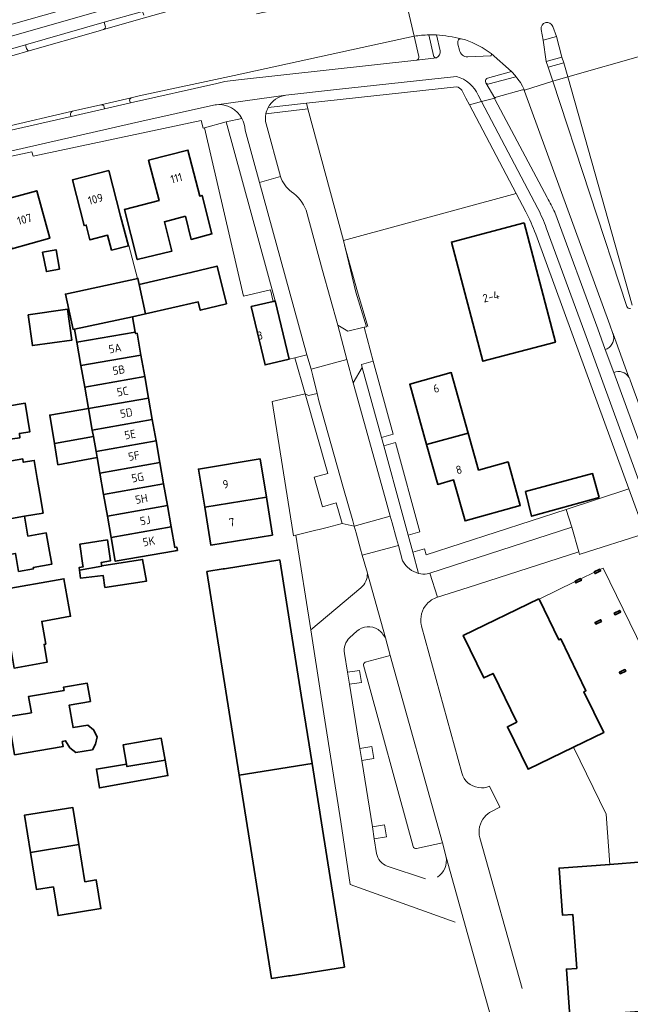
# Model space of a CAD drawing. Extents: x 150256 to 156914, y 461459 to 469481.
# Tile 377 of 656: x 156180 to 156280, y 463137 to 463298. Entities that reach past the tile are written whole.
import ezdxf
from ezdxf.enums import TextEntityAlignment as Align

# ---------------------------------------------------------------- set-up
doc = ezdxf.new("R2010")
doc.units = 0
doc.header["$LTSCALE"] = 0.75
for name, color, linetype, lineweight in [('B-RO-GR-BEPLANTING_CULTUUR_BODEMBEDEKKER-GV', 251, 'CONTINUOUS', 18), ('B-RO-GR-BEPLANTING_CULTUUR_HEESTERS-GV', 251, 'CONTINUOUS', 18), ('B-RO-GR-GROENVOORZIENING-GV', 251, 'CONTINUOUS', 18), ('B-RO-IE-TERREINAFSCHEIDING_KUNSTMATIG_HEKWERK-G', 251, 'IE-TERREINAFSCHEIDING-KUNSTMATIG', 18), ('B-RO-IE-TERREINAFSCHEIDING_KUNSTMATIG_MUUR-G', 251, 'IE-TERREINAFSCHEIDING-KUNSTMATIG-DICHT', 18), ('B-RO-OG-BEBOUWING-GV', 6, 'CONTINUOUS', 35), ('B-RO-OG-BEBOUWING-T18', 1, 'CONTINUOUS', 18), ('B-RO-OG-TERREIN_CULTUURSCHEIDING-GV', 251, 'CONTINUOUS', 18), ('B-RO-VH-VERHARDING_ASFALT-GV', 251, 'CONTINUOUS', 18), ('B-RO-VH-VERHARDING_BETONSTRAATSTEEN-GV', 251, 'CONTINUOUS', 18), ('B-RO-VH-VERHARDING_TEGEL-GV', 251, 'CONTINUOUS', 18)]:
    doc.layers.add(name, color=color, linetype=linetype, lineweight=lineweight)
doc.styles.add('NLCS-ISO-M200-T18', font='NLCS-ISO.ttf', dxfattribs={"height": 360})
doc.linetypes.add('IE-TERREINAFSCHEIDING-KUNSTMATIG', pattern='A,4,[82,NLCS.SHX,S=0.75,R=90,X=0,Y=0],4,-2', length=10)
doc.linetypes.add('IE-TERREINAFSCHEIDING-KUNSTMATIG-DICHT', pattern='A,8,-1,[82,NLCS.SHX,S=0.75,R=90,X=0,Y=0],-1', length=10)

msp = doc.modelspace()

# ---------------------------------------------------------------- linework, layer by layer
at = {"layer": 'B-RO-GR-BEPLANTING_CULTUUR_BODEMBEDEKKER-GV'}
for points in [[(156220.078, 463283.048), (156226.994, 463283.851), (156226.744, 463284.779)], [(156226.744, 463284.779), (156220.462, 463284.06)], [(156226.703, 463267.246), (156229.408, 463257.34), (156231.876, 463248.382), (156233.56, 463247.375), (156236.237, 463248.021), (156236.63, 463248.116), (156234.852, 463253.811), (156232.811, 463262.278), (156226.994, 463283.851), (156220.078, 463283.048)], [(156220.147, 463281.384), (156222.486, 463272.789)]]:
    msp.add_lwpolyline(points, dxfattribs=at)
for points in [[(156220.078, 463283.048, 0.1241481), (156220.147, 463281.384)], [(156220.462, 463284.06, 0.0789348), (156220.078, 463283.048)], [(156222.486, 463272.789, 0.1642396), (156224.309, 463270.264)], [(156224.309, 463270.264, -0.1463558), (156226.703, 463267.246)]]:
    msp.add_lwpolyline(points, format="xyb", dxfattribs=at)
at = {"layer": 'B-RO-GR-BEPLANTING_CULTUUR_HEESTERS-GV'}
for points in [[(156213.548, 463281.744), (156210.007, 463280.764), (156216.393, 463253.143), (156220.853, 463254.174), (156221.296, 463252.26), (156221.641, 463252.342)], [(156237.722, 463242.437), (156235.793, 463241.909), (156235.92, 463241.443), (156239.057, 463229.959), (156240.993, 463230.489)], [(156231.652, 463219.215), (156229.403, 463218.562), (156227.996, 463223.406), (156230.253, 463224.053), (156226.52, 463237.082), (156221.15, 463235.82), (156224.524, 463214.516), (156224.638, 463213.794), (156225.009, 463213.888), (156226.967, 463214.385), (156228.276, 463214.717), (156228.857, 463214.865), (156230.166, 463215.197), (156232.637, 463215.824)], [(156243.44, 463213.907), (156245.386, 463214.44), (156241.368, 463229.118), (156239.431, 463228.587), (156242.45, 463217.534)], [(156270.301, 463215.247), (156271.445, 463211.167), (156271.562, 463210.751), (156271.679, 463210.788), (156282.364, 463214.213), (156279.698, 463221.495), (156269.362, 463218.137)]]:
    msp.add_lwpolyline(points, close=True, dxfattribs=at)
at = {"layer": 'B-RO-GR-GROENVOORZIENING-GV'}
for points in [[(156233.493, 463191.414), (156233.811, 463189.44), (156235.785, 463189.758), (156235.467, 463191.732)], [(156235.506, 463178.914), (156235.823, 463176.94), (156237.798, 463177.258), (156237.48, 463179.232)], [(156237.577, 463166.051), (156237.895, 463164.076), (156239.869, 463164.394), (156239.551, 463166.369)]]:
    msp.add_lwpolyline(points, close=True, dxfattribs=at)
at = {"layer": 'B-RO-IE-TERREINAFSCHEIDING_KUNSTMATIG_HEKWERK-G'}
for points in [[(156261.159, 463269.989), (156232.811, 463262.278)], [(156236.63, 463248.116), (156234.852, 463253.811), (156232.811, 463262.278)], [(156233.003, 463261.484), (156235.144, 463253.815), (156236.812, 463248.146)]]:
    msp.add_lwpolyline(points, dxfattribs=at)
at = {"layer": 'B-RO-IE-TERREINAFSCHEIDING_KUNSTMATIG_MUUR-G'}
for points in [[(156199.031, 463256.018), (156197.567, 463261.419), (156197.513, 463261.405)], [(156274.036, 463207.815), (156271.791, 463206.721)], [(156275.32, 463208.441), (156274.935, 463208.254)], [(156313.473, 463100.451), (156313.724, 463100.628), (156296.378, 463125.175), (156292.98, 463172.607), (156275.474, 463208.516), (156275.32, 463208.441)], [(156270.892, 463206.283), (156264.939, 463203.421)], [(156276.533, 463159.902), (156275.956, 463168.147), (156270.604, 463179.115)]]:
    msp.add_lwpolyline(points, dxfattribs=at)
at = {"layer": 'B-RO-OG-BEBOUWING-GV'}
for points in [[(156206.91, 463266.241), (156207.825, 463262.435), (156211.233, 463263.338), (156209.613, 463269.653), (156209.244, 463269.556), (156207.287, 463277.106), (156200.836, 463275.434), (156202.555, 463268.8), (156196.882, 463267.367), (156198.962, 463259.124), (156204.638, 463260.501), (156203.437, 463265.34)], [(156194.727, 463260.693), (156197.513, 463261.405), (156196.245, 463266.277), (156194.301, 463273.744), (156188.358, 463272.225), (156190.241, 463264.699), (156190.609, 463264.796), (156191.215, 463262.37), (156194.117, 463263.133)], [(156176.178, 463268.712), (156178.374, 463260.905), (156184.647, 463262.638), (156182.47, 463270.436)], [(156262.488, 463265.148), (156250.547, 463262.007), (156255.688, 463242.461), (156267.629, 463245.603)], [(156183.421, 463260.328), (156184.069, 463257.166), (156186.204, 463257.584), (156185.637, 463260.733)], [(156200.33, 463250.216), (156208.983, 463252.18), (156209.323, 463250.812), (156213.615, 463251.877), (156212.082, 463258.055), (156207.79, 463256.99), (156199.296, 463255.042)], [(156200.33, 463250.216), (156199.296, 463255.042), (156199.085, 463256.03), (156187.184, 463253.481), (156188.428, 463247.676), (156188.657, 463247.725), (156198.196, 463249.76)], [(156221.641, 463252.342), (156221.296, 463252.26), (156217.698, 463251.405), (156219.969, 463241.85), (156223.911, 463242.787)], [(156181.061, 463250.07), (156181.766, 463245.007), (156188.228, 463245.908), (156187.522, 463250.971)], [(156198.645, 463247.235), (156198.196, 463249.76), (156188.657, 463247.725), (156189.063, 463245.553)], [(156199.58, 463243.472), (156198.953, 463247.042), (156198.688, 463246.995), (156198.645, 463247.235), (156189.063, 463245.553), (156189.732, 463241.743)], [(156189.732, 463241.743), (156190.351, 463238.216), (156200.2, 463239.945), (156199.58, 463243.472)], [(156190.97, 463234.689), (156200.819, 463236.418), (156200.2, 463239.945), (156190.351, 463238.216), (156190.97, 463234.692)], [(156253.309, 463230.658), (156250.533, 463240.592), (156243.703, 463238.684), (156246.465, 463228.797)], [(156177.113, 463238.382), (156168.984, 463237.066), (156169.816, 463231.995), (156170.914, 463231.479), (156175.555, 463232.257), (156176.05, 463229.304), (156178.515, 463229.717), (156179.723, 463229.887), (156179.637, 463230.611), (156181.367, 463230.875), (156180.975, 463233.219), (156180.585, 463235.546), (156177.671, 463235.057)], [(156200.819, 463236.418), (156190.97, 463234.689), (156191.59, 463231.162), (156201.438, 463232.891)], [(156190.97, 463234.692), (156184.599, 463233.618), (156185.375, 463228.973), (156191.779, 463230.083), (156191.59, 463231.162), (156190.97, 463234.689)], [(156191.779, 463230.083), (156192.209, 463227.635), (156202.057, 463229.364), (156201.438, 463232.891), (156191.59, 463231.162)], [(156185.375, 463228.973), (156185.961, 463225.464), (156192.38, 463226.663), (156192.209, 463227.635), (156191.779, 463230.083)], [(156253.309, 463230.658), (156246.465, 463228.797), (156248.296, 463222.24), (156250.911, 463222.971), (156252.785, 463216.262), (156261.844, 463218.792), (156259.847, 463225.943), (156255.004, 463224.59)], [(156192.38, 463226.663), (156192.828, 463224.108), (156202.677, 463225.838), (156202.057, 463229.364), (156192.209, 463227.635)], [(156172.53, 463215.62), (156180.486, 463217.028), (156183.517, 463217.538), (156182.973, 463220.764), (156182.557, 463223.232), (156182.059, 463226.186), (156180.266, 463225.884), (156180.175, 463226.424), (156176.436, 463225.795), (156176.527, 463225.255), (156177.03, 463222.266), (156172.588, 463221.518), (156171.688, 463220.751)], [(156210.045, 463218.505), (156220.178, 463220.17), (156219.152, 463226.414), (156209.019, 463224.749)], [(156192.828, 463224.108), (156193.447, 463220.582), (156203.296, 463222.311), (156202.677, 463225.838)], [(156274.809, 463220.11), (156273.729, 463224.03), (156262.728, 463221.058), (156263.723, 463217.022)], [(156193.447, 463220.582), (156194.067, 463217.055), (156203.915, 463218.784), (156203.296, 463222.311)], [(156221.204, 463213.927), (156220.178, 463220.17), (156210.045, 463218.505), (156211.071, 463212.262)], [(156204.534, 463215.257), (156203.915, 463218.784), (156194.067, 463217.055), (156194.686, 463213.528)], [(156172.53, 463215.62), (156173.332, 463210.73), (156174.579, 463210.183), (156178.981, 463210.925), (156179.482, 463207.953), (156181.933, 463208.366), (156181.893, 463208.602), (156184.929, 463209.141), (156184.433, 463211.86), (156184.027, 463214.272), (156181.035, 463213.769), (156180.486, 463217.028)], [(156194.686, 463213.528), (156195.371, 463209.624), (156205.233, 463211.356), (156205.559, 463211.413), (156205.461, 463211.968), (156205.122, 463211.909), (156204.534, 463215.257)], [(156189.476, 463208.183), (156193.157, 463208.802), (156193.144, 463208.883), (156193.101, 463209.179), (156193.055, 463209.447), (156194.606, 463209.711), (156194.076, 463213.127), (156189.53, 463212.424), (156190.056, 463208.937), (156190.092, 463208.709), (156189.415, 463208.603)], [(156193.144, 463208.883), (156193.157, 463208.802), (156189.476, 463208.183), (156189.67, 463206.836), (156193.373, 463207.297), (156193.655, 463205.345), (156200.477, 463206.364), (156199.847, 463209.93)], [(156225.888, 463187.663), (156224.568, 463195.959), (156222.36, 463209.839), (156213.287, 463208.395), (156213.083, 463208.363), (156210.405, 463207.937), (156215.718, 463174.544), (156227.673, 463176.445)], [(156274.036, 463207.815), (156274.137, 463207.609), (156275.035, 463208.047), (156274.935, 463208.254), (156274.904, 463208.316), (156274.005, 463207.878)], [(156183.963, 463196.046), (156183.307, 463199.771), (156186.249, 463200.29), (156188.034, 463200.604), (156186.949, 463206.766), (156176.332, 463204.896), (156177.015, 463201.016), (156175.016, 463200.664), (156176.074, 463194.656), (156178.251, 463195.039), (156178.767, 463192.104), (156184.184, 463193.059), (156183.667, 463195.994)], [(156270.861, 463206.346), (156270.892, 463206.283), (156270.993, 463206.076), (156271.891, 463206.514), (156271.791, 463206.721), (156271.76, 463206.784)], [(156264.908, 463203.484), (156252.492, 463197.473), (156255.872, 463190.493), (156257.394, 463191.23), (156261.267, 463183.23), (156259.739, 463182.491), (156263.125, 463175.495), (156270.604, 463179.115), (156275.544, 463181.507), (156272.299, 463188.211), (156272.642, 463188.377), (156268.51, 463196.915), (156268.168, 463196.75), (156264.939, 463203.421)], [(156277.423, 463200.867), (156278.322, 463201.305), (156278.191, 463201.575), (156277.292, 463201.137)], [(156274.279, 463199.334), (156275.178, 463199.773), (156275.047, 463200.042), (156274.148, 463199.604)], [(156278.273, 463191.141), (156279.172, 463191.579), (156279.041, 463191.849), (156278.142, 463191.411)], [(156186.669, 463180.084), (156187.223, 463180.177), (156187.929, 463179.031), (156188.874, 463178.25), (156191.617, 463178.709), (156192.099, 463179.627), (156192.389, 463180.847), (156191.798, 463181.98), (156190.857, 463182.737), (156188.452, 463182.334), (156188.279, 463183.255), (156187.919, 463185.41), (156187.813, 463186.044), (156191.275, 463186.622), (156190.774, 463189.626), (156186.875, 463188.976), (156186.966, 463188.43), (156181.148, 463187.459), (156181.596, 463184.773), (156179.268, 463184.384), (156177.789, 463184.137), (156178.832, 463177.896), (156186.812, 463179.23)], [(156197.205, 463176.318), (156197.268, 463175.946), (156203.554, 463177.009), (156202.92, 463180.598), (156196.661, 463179.492)], [(156203.554, 463177.009), (156197.268, 463175.946), (156197.205, 463176.318), (156192.275, 463175.529), (156192.764, 463172.44), (156204.003, 463174.467)], [(156227.673, 463176.445), (156215.718, 463174.544), (156221.03, 463141.15), (156223.825, 463141.595), (156224.056, 463141.631), (156232.986, 463143.052), (156230.645, 463157.766), (156229.383, 463165.697)], [(156189.385, 463163.169), (156188.393, 463169.248), (156180.463, 463167.953), (156181.46, 463161.852)], [(156189.385, 463163.169), (156181.46, 463161.852), (156182.456, 463155.751), (156185.219, 463156.202), (156185.988, 463151.491), (156193.019, 463152.639), (156192.25, 463157.351), (156190.385, 463157.046)], [(156281.996, 463160.298), (156276.533, 463159.902), (156268.237, 463159.299), (156268.801, 463151.536), (156270.494, 463151.659), (156271.135, 463142.834), (156269.436, 463142.71), (156270.001, 463134.929), (156278.287, 463135.531), (156283.765, 463135.928), (156283.224, 463143.377), (156283.615, 463143.405), (156282.928, 463152.864), (156282.538, 463152.835)]]:
    msp.add_lwpolyline(points, close=True, dxfattribs=at)
at = {"layer": 'B-RO-OG-TERREIN_CULTUURSCHEIDING-GV'}
for points in [[(156251.377, 463287.466), (156226.744, 463284.779), (156226.994, 463283.851), (156232.811, 463262.278), (156261.159, 463269.989)], [(156261.159, 463269.989), (156253.51, 463284.519), (156252.926, 463285.629), (156252.239, 463286.908)], [(156262.202, 463286.991), (156257.889, 463285.761), (156257.772, 463285.703), (156257.698, 463285.595), (156257.685, 463285.474), (156257.683, 463285.457), (156257.733, 463285.363), (156266.294, 463269.314)], [(156276.559, 463248.4), (156262.572, 463286.763), (156262.522, 463286.902)], [(156267.513, 463266.886), (156274.56, 463247.773), (156275.807, 463244.39), (156276.129, 463244.494)], [(156277.086, 463246.946), (156277.062, 463247.022), (156276.559, 463248.4)], [(156277.186, 463240.589), (156291.542, 463201.391), (156295.037, 463195.313), (156295.08, 463195.247)], [(156279.729, 463239.764), (156279.688, 463239.83)], [(156295.874, 463195.737), (156289.196, 463213.885), (156279.905, 463239.346)]]:
    msp.add_lwpolyline(points, dxfattribs=at)
for points in [[(156252.239, 463286.908, 0.2155636), (156251.377, 463287.466)], [(156262.522, 463286.902, 0.2220793), (156262.202, 463286.991)], [(156266.294, 463269.314, -0.0128397), (156267.513, 463266.886)], [(156276.129, 463244.494, 0.3576275), (156277.086, 463246.946)], [(156279.688, 463239.83, 0.3793092), (156277.186, 463240.589)], [(156279.905, 463239.346, 0.0613906), (156279.729, 463239.764)]]:
    msp.add_lwpolyline(points, format="xyb", dxfattribs=at)
at = {"layer": 'B-RO-VH-VERHARDING_ASFALT-GV'}
for points in [[(156218.361, 463300.311), (156241.974, 463306.244), (156240.733, 463310.663), (156237.572, 463309.631), (156231.885, 463307.868), (156218.773, 463304.121), (156212.51, 463302.338), (156210.931, 463301.881), (156200.572, 463298.919), (156193.447, 463296.871), (156192.178, 463296.507), (156181.391, 463293.419), (156175.326, 463291.685)], [(156249.03, 463305.859), (156245.648, 463305.161), (156244.676, 463304.982), (156242.396, 463304.47), (156244.445, 463295.791)], [(156129.865, 463269.767), (156133.69, 463270.694), (156135.39, 463271.105), (156161.664, 463277.282), (156161.892, 463277.335), (156175.959, 463280.595), (156177.128, 463280.883), (156188.351, 463283.46), (156192.976, 463284.533), (156197.992, 463285.679), (156199.303, 463285.98), (156214.862, 463289.32), (156237.653, 463294.309), (156244.445, 463295.791), (156242.396, 463304.47), (156218.55, 463299.471)], [(156267.182, 463297.362), (156267.783, 463295.721), (156268.702, 463292.367), (156269, 463291.415), (156269.648, 463289.1), (156281.955, 463292.623), (156281.352, 463294.978), (156281.274, 463295.955), (156281.276, 463295.966), (156281.294, 463296.448), (156281.334, 463296.942), (156281.387, 463297.417), (156281.462, 463297.884), (156281.694, 463298.942), (156281.986, 463299.929), (156281.989, 463299.937), (156281.999, 463299.967)], [(156193.714, 463297.479), (156193.524, 463298.067), (156180.605, 463294.36), (156180.792, 463293.754)], [(156181.391, 463293.419), (156192.178, 463296.507), (156193.447, 463296.871)], [(156246.853, 463295.997), (156248.095, 463295.995)], [(156257.087, 463292.943), (156260.392, 463289.981), (156261.066, 463289.26), (156261.049, 463289.227), (156261.885, 463288.208), (156262.231, 463287.586), (156262.522, 463286.902), (156267.187, 463288.387), (156266.413, 463290.687), (156266.121, 463291.653), (156265.636, 463295.109), (156265.304, 463296.897)], [(156245.196, 463292.456), (156244.445, 463295.791), (156237.653, 463294.309), (156214.862, 463289.32), (156199.303, 463285.98), (156197.992, 463285.679)], [(156252.173, 463295.378), (156252.852, 463295.181)], [(156298.057, 463235.389), (156295.322, 463245.366), (156292.984, 463253.547), (156291.068, 463260.251), (156281.955, 463292.623), (156269.648, 463289.1), (156280.219, 463251.637)], [(156215.598, 463288.625), (156244.849, 463291.867)], [(156197.734, 463285.113), (156197.841, 463284.84), (156212.042, 463288.034)], [(156279.369, 463251.425), (156267.187, 463288.387), (156262.522, 463286.902), (156262.572, 463286.763), (156276.559, 463248.4), (156277.062, 463247.022), (156277.086, 463246.946), (156279.076, 463241.457), (156279.688, 463239.83)], [(156192.976, 463284.533), (156188.351, 463283.46)], [(156188.014, 463282.869), (156188.108, 463282.626), (156193.608, 463283.873), (156193.548, 463284.163)], [(156279.688, 463239.83), (156279.729, 463239.764)], [(156279.905, 463239.346), (156289.196, 463213.885), (156295.874, 463195.737)], [(156242.576, 463209.655), (156242.535, 463209.727), (156241.857, 463212.195), (156235.919, 463210.655), (156236.766, 463207.656), (156236.765, 463207.639), (156239.707, 463197.075), (156240.51, 463194.19)], [(156248.232, 463203.72), (156248.273, 463203.733), (156247.031, 463207.687), (156246.584, 463207.542)], [(156252.255, 463174.906), (156245.654, 463198.96)], [(156240.51, 463194.19), (156249.063, 463163.426), (156249.669, 463161.103), (156253.249, 463148.344), (156260.51, 463122.467), (156266.39, 463124.099), (156265.006, 463128.974)], [(156257.12, 463168.586), (156258.501, 463169.308), (156256.822, 463172.719), (156256.811, 463172.714)], [(156262.145, 463139.512), (156255.221, 463164.266)]]:
    msp.add_lwpolyline(points, dxfattribs=at)
for points in [[(156193.447, 463296.871, 0.3937252), (156193.714, 463297.479)], [(156265.304, 463296.897, -0.9429616), (156267.182, 463297.362)], [(156244.445, 463295.791, -0.0282456), (156246.853, 463295.997)], [(156248.095, 463295.995, -0.0296603), (156252.173, 463295.378)], [(156252.852, 463295.181, -0.0712527), (156257.087, 463292.943)], [(156180.792, 463293.754, 0.412967), (156181.391, 463293.419)], [(156244.849, 463291.867, 0.4295038), (156245.196, 463292.456)], [(156212.042, 463288.034, -0.041319), (156215.598, 463288.625)], [(156193.548, 463284.163, 0.3949544), (156192.976, 463284.533)], [(156197.992, 463285.679, 0.3885041), (156197.734, 463285.113)], [(156188.351, 463283.46, 0.4180491), (156188.014, 463282.869)], [(156279.946, 463251.106, -0.4528564), (156279.369, 463251.425)], [(156279.729, 463239.764, -0.0613906), (156279.905, 463239.346)], [(156245.151, 463207.643, -0.21211), (156242.576, 463209.655)], [(156246.584, 463207.542, -0.0914052), (156245.151, 463207.643)], [(156245.601, 463199.187, -0.2421193), (156246.525, 463202.606)], [(156246.525, 463202.606, -0.1379821), (156248.232, 463203.72)], [(156245.654, 463198.96, -0.0135081), (156245.601, 463199.187)], [(156255.008, 463172.489, -0.3005678), (156252.255, 463174.906)], [(156256.811, 463172.714, -0.144788), (156255.008, 463172.489)], [(156255.976, 463167.665, -0.1007292), (156257.12, 463168.586)], [(156255.221, 463164.266, -0.2450561), (156255.976, 463167.665)]]:
    msp.add_lwpolyline(points, format="xyb", dxfattribs=at)
for points in [[(156228.491, 463237.174), (156228.776, 463235.958), (156232.836, 463221.577), (156234.339, 463216.255), (156234.577, 463215.413), (156240.521, 463217.053), (156239.7, 463220.044), (156234.432, 463238.896), (156233.36, 463242.734), (156227.508, 463241.171), (156227.822, 463240.032)], [(156271.445, 463211.167), (156270.301, 463215.247), (156247.031, 463207.687), (156248.273, 463203.733), (156253.315, 463205.351)]]:
    msp.add_lwpolyline(points, close=True, dxfattribs=at)
at = {"layer": 'B-RO-VH-VERHARDING_BETONSTRAATSTEEN-GV'}
for points in [[(156200.042, 463299.253), (156199.854, 463299.855), (156193.524, 463298.067)], [(156193.447, 463296.871), (156200.572, 463298.919)], [(156193.524, 463298.067), (156193.714, 463297.479)], [(156248.676, 463293.409), (156248.095, 463295.995), (156246.853, 463295.997), (156247.594, 463292.629)], [(156265.304, 463296.897), (156265.636, 463295.109)], [(156265.636, 463295.109), (156267.783, 463295.721), (156267.182, 463297.362)], [(156180.792, 463293.754), (156180.605, 463294.36), (156175.438, 463292.886)], [(156251.606, 463294.455), (156251.866, 463293.481)], [(156252.852, 463295.181), (156252.173, 463295.378)], [(156175.326, 463291.685), (156181.391, 463293.419)], [(156253.232, 463292.412), (156257.014, 463292.57)], [(156260.392, 463289.981), (156256.49, 463288.877)], [(156256.766, 463287.947), (156260.93, 463289.084), (156260.998, 463289.129), (156261.049, 463289.227), (156261.066, 463289.26), (156260.392, 463289.981)], [(156280.219, 463251.637), (156269.648, 463289.1), (156267.187, 463288.387), (156279.369, 463251.425)], [(156197.992, 463285.679), (156192.976, 463284.533)], [(156193.548, 463284.163), (156193.608, 463283.873), (156197.841, 463284.84), (156197.734, 463285.113)], [(156188.351, 463283.46), (156177.128, 463280.883)], [(156177.744, 463280.492), (156177.764, 463280.26), (156188.108, 463282.626), (156188.014, 463282.869)], [(156222.486, 463272.789), (156219.025, 463271.8), (156226.834, 463243.482), (156227.508, 463241.171), (156233.36, 463242.734), (156231.876, 463248.382), (156229.408, 463257.34), (156226.703, 463267.246)], [(156279.688, 463239.83), (156279.076, 463241.457), (156277.086, 463246.946)], [(156276.129, 463244.494), (156275.807, 463244.39), (156277.186, 463240.589)], [(156246.584, 463207.542), (156247.031, 463207.687), (156270.301, 463215.247), (156269.362, 463218.137), (156246.415, 463210.682), (156246.148, 463211.656), (156244.201, 463211.123)], [(156244.201, 463211.123), (156245.151, 463207.643)], [(156239.707, 463197.075), (156236.765, 463207.639)], [(156292.98, 463172.607), (156275.474, 463208.516), (156275.32, 463208.441), (156274.935, 463208.254), (156275.035, 463208.047), (156274.137, 463207.609), (156274.036, 463207.815), (156271.791, 463206.721), (156271.891, 463206.514), (156270.993, 463206.076), (156270.892, 463206.283), (156264.939, 463203.421), (156268.168, 463196.75), (156268.51, 463196.915), (156272.642, 463188.377), (156272.299, 463188.211), (156275.544, 463181.507), (156270.604, 463179.115), (156275.956, 463168.147), (156276.533, 463159.902), (156281.996, 463160.298)], [(156235.7, 463205.283), (156227.449, 463198.373), (156229.182, 463187.375), (156232.37, 463166.89), (156233.911, 463156.586), (156251.174, 463150.406)], [(156233.862, 463197.097), (156235.007, 463198.183)], [(156238.278, 463161.697), (156237.895, 463164.076), (156237.577, 463166.051), (156235.823, 463176.94), (156235.506, 463178.914), (156233.811, 463189.44), (156233.493, 463191.414), (156232.992, 463194.523)], [(156249.063, 463163.426), (156240.51, 463194.19), (156236.406, 463193.056)], [(156236.143, 463192.595), (156244.27, 463162.825)], [(156244.832, 463162.487), (156249.063, 463163.426)], [(156253.249, 463148.344), (156249.669, 463161.103)], [(156246.31, 463157.526), (156240.014, 463159.628)]]:
    msp.add_lwpolyline(points, dxfattribs=at)
for points in [[(156193.714, 463297.479, -0.3937252), (156193.447, 463296.871)], [(156267.182, 463297.362, 0.9429616), (156265.304, 463296.897)], [(156251.624, 463294.988, 0.1426166), (156251.606, 463294.455)], [(156252.173, 463295.378, 0.4103289), (156251.624, 463294.988)], [(156257.087, 463292.943, 0.0712527), (156252.852, 463295.181)], [(156181.391, 463293.419, -0.412967), (156180.792, 463293.754)], [(156247.594, 463292.629, 0.4127352), (156248.076, 463292.246)], [(156248.076, 463292.246, 0.3749151), (156248.676, 463293.409)], [(156251.866, 463293.481, 0.3692658), (156253.232, 463292.412)], [(156257.014, 463292.57, 0.4478813), (156257.087, 463292.943)], [(156256.49, 463288.877, 0.5142348), (156256.224, 463288.134)], [(156256.224, 463288.134, 0.327099), (156256.766, 463287.947)], [(156192.976, 463284.533, -0.3949544), (156193.548, 463284.163)], [(156197.734, 463285.113, -0.3885041), (156197.992, 463285.679)], [(156188.014, 463282.869, -0.4180491), (156188.351, 463283.46)], [(156224.309, 463270.264, -0.1642396), (156222.486, 463272.789)], [(156226.703, 463267.246, 0.1463558), (156224.309, 463270.264)], [(156279.369, 463251.425, 0.4528564), (156279.946, 463251.106)], [(156277.086, 463246.946, -0.3576275), (156276.129, 463244.494)], [(156277.186, 463240.589, -0.3793092), (156279.688, 463239.83)], [(156236.765, 463207.639, -0.2135971), (156235.7, 463205.283)], [(156245.151, 463207.643, 0.0914052), (156246.584, 463207.542)], [(156235.007, 463198.183, -0.3171221), (156238.498, 463198.448)], [(156238.498, 463198.448, -0.0766706), (156239.707, 463197.075)], [(156232.992, 463194.523, -0.2479056), (156233.862, 463197.097)], [(156236.406, 463193.056, 0.3704146), (156236.143, 463192.595)], [(156244.27, 463162.825, 0.4089954), (156244.832, 463162.487)], [(156240.014, 463159.628, -0.2772821), (156238.278, 463161.697)], [(156249.669, 463161.103, -0.3089473), (156248.272, 463157.812)]]:
    msp.add_lwpolyline(points, format="xyb", dxfattribs=at)
for points in [[(156268.702, 463292.367), (156266.121, 463291.653), (156266.413, 463290.687), (156269, 463291.415)], [(156235.92, 463241.443), (156235.793, 463241.909), (156237.722, 463242.437), (156236.237, 463248.021), (156233.56, 463247.375), (156231.876, 463248.382), (156233.36, 463242.734), (156234.432, 463238.896)], [(156226.52, 463237.082), (156227.069, 463236.808), (156228.491, 463237.174), (156227.822, 463240.032), (156227.508, 463241.171), (156226.834, 463243.482), (156224.823, 463243.004)], [(156234.577, 463215.413), (156234.891, 463214.298), (156235.646, 463211.625), (156235.919, 463210.655), (156241.857, 463212.195), (156241.555, 463213.292), (156240.831, 463215.926), (156240.521, 463217.053)], [(156277.423, 463200.867), (156277.292, 463201.137), (156278.191, 463201.575), (156278.322, 463201.305)], [(156274.279, 463199.334), (156274.148, 463199.604), (156275.047, 463200.042), (156275.178, 463199.773)], [(156278.273, 463191.141), (156278.142, 463191.411), (156279.041, 463191.849), (156279.172, 463191.579)]]:
    msp.add_lwpolyline(points, close=True, dxfattribs=at)
at = {"layer": 'B-RO-VH-VERHARDING_TEGEL-GV'}
for points in [[(156234.289, 463311.796), (156155.226, 463289.222), (156149.256, 463287.515)], [(156149.256, 463287.515), (156155.226, 463289.222), (156234.289, 463311.796)], [(156145.995, 463285.085), (156146.675, 463285.24), (156148.198, 463285.388), (156149.959, 463285.618), (156175.438, 463292.886), (156180.605, 463294.36), (156193.524, 463298.067), (156199.854, 463299.855), (156212.62, 463303.495), (156218.024, 463305.05), (156235.404, 463310.065)], [(156212.358, 463307.359), (156147.784, 463289.101)], [(156247.594, 463292.629), (156246.853, 463295.997)], [(156248.095, 463295.995), (156248.676, 463293.409)], [(156244.445, 463295.791), (156245.196, 463292.456)], [(156251.866, 463293.481), (156251.606, 463294.455)], [(156256.49, 463288.877), (156260.392, 463289.981), (156257.087, 463292.943)], [(156248.076, 463292.246), (156244.849, 463291.867), (156215.598, 463288.625)], [(156244.849, 463291.867), (156248.076, 463292.246)], [(156257.014, 463292.57), (156253.232, 463292.412)], [(156212.042, 463288.034), (156197.841, 463284.84), (156193.608, 463283.873), (156188.108, 463282.626), (156177.764, 463280.26), (156161.824, 463276.562)], [(156211.997, 463284.547), (156223.386, 463286.114), (156231.675, 463287.028), (156251.389, 463289.177)], [(156251.389, 463289.177), (156231.675, 463287.028), (156223.386, 463286.114)], [(156254.939, 463286.095), (156255.476, 463285.076), (156255.485, 463285.079), (156257.698, 463285.595), (156256.224, 463288.134)], [(156256.224, 463288.134), (156257.698, 463285.595), (156257.772, 463285.703), (156257.889, 463285.761), (156262.202, 463286.991)], [(156262.522, 463286.902), (156262.231, 463287.586), (156261.885, 463288.208), (156261.049, 463289.227), (156260.998, 463289.129), (156260.93, 463289.084), (156256.766, 463287.947)], [(156220.462, 463284.06), (156226.744, 463284.779), (156251.377, 463287.466)], [(156252.239, 463286.908), (156252.926, 463285.629), (156253.51, 463284.519), (156255.476, 463285.076)], [(156223.386, 463286.114), (156211.997, 463284.547)], [(156264.734, 463267.511), (156255.476, 463285.076), (156253.51, 463284.519), (156261.159, 463269.989), (156262.743, 463266.981)], [(156255.476, 463285.076), (156254.939, 463286.095)], [(156266.294, 463269.314), (156257.733, 463285.363), (156257.683, 463285.457), (156257.685, 463285.474), (156257.698, 463285.595), (156255.485, 463285.079), (156255.476, 463285.076), (156264.734, 463267.511)], [(156211.517, 463284.481), (156199.255, 463281.721), (156176.962, 463276.634), (156162.368, 463273.244)], [(156162.368, 463273.244), (156176.962, 463276.634), (156199.255, 463281.721), (156211.517, 463284.481)], [(156160.813, 463271.091), (156173.798, 463274.718), (156178.357, 463276.075), (156181.687, 463276.816), (156181.884, 463276.105), (156209.485, 463281.934), (156209.802, 463280.707), (156210.007, 463280.764), (156213.548, 463281.744), (156216.168, 463282.263)], [(156216.168, 463282.263), (156213.548, 463281.744), (156221.641, 463252.342), (156223.911, 463242.787), (156224.823, 463243.004), (156226.834, 463243.482), (156219.025, 463271.8), (156216.671, 463280.38)], [(156216.671, 463280.38), (156219.025, 463271.8), (156222.486, 463272.789), (156220.147, 463281.384)], [(156275.807, 463244.39), (156274.56, 463247.773), (156267.513, 463266.886)], [(156350.936, 463011.531), (156349.994, 463011.301), (156338.29, 463047.99), (156327.774, 463081.826), (156321.865, 463100.839), (156308.779, 463142.461), (156297.746, 463177.941), (156297.241, 463179.566), (156292.346, 463195.708), (156289.548, 463200.343), (156272.426, 463247.107), (156266.124, 463264.319)], [(156266.124, 463264.319), (156272.426, 463247.107), (156289.548, 463200.343), (156292.346, 463195.708), (156293.259, 463194.195), (156295.08, 463195.247), (156295.037, 463195.313), (156291.542, 463201.391), (156277.186, 463240.589), (156275.807, 463244.39)], [(156264.391, 463263.298), (156270.537, 463246.513), (156279.698, 463221.495), (156282.364, 463214.213), (156282.774, 463213.095), (156287.943, 463198.977), (156290.558, 463194.703), (156295.249, 463179.401), (156295.89, 463177.356), (156318.063, 463106.617), (156318.526, 463105.14), (156326.017, 463081.242), (156330.167, 463068.002), (156344.85, 463021.159), (156350.542, 463003.508)], [(156244.201, 463211.123), (156243.44, 463213.907), (156242.45, 463217.534), (156239.431, 463228.587), (156239.057, 463229.959), (156235.92, 463241.443), (156234.432, 463238.896), (156239.7, 463220.044), (156240.521, 463217.053), (156240.831, 463215.926), (156241.555, 463213.292), (156241.857, 463212.195), (156242.535, 463209.727), (156242.576, 463209.655)], [(156236.765, 463207.639), (156236.766, 463207.656), (156235.919, 463210.655), (156235.646, 463211.625), (156234.891, 463214.298), (156234.577, 463215.413), (156232.637, 463215.824), (156230.166, 463215.197), (156228.857, 463214.865), (156228.276, 463214.717), (156226.967, 463214.385), (156225.009, 463213.888)], [(156225.009, 463213.888), (156227.449, 463198.373), (156235.7, 463205.283)], [(156245.151, 463207.643), (156244.201, 463211.123)], [(156235.007, 463198.183), (156233.862, 463197.097)], [(156236.406, 463193.056), (156240.51, 463194.19), (156239.707, 463197.075)], [(156232.992, 463194.523), (156233.493, 463191.414), (156235.467, 463191.732), (156235.785, 463189.758), (156233.811, 463189.44), (156235.506, 463178.914), (156237.48, 463179.232), (156237.798, 463177.258), (156235.823, 463176.94), (156237.577, 463166.051), (156239.551, 463166.369), (156239.869, 463164.394), (156237.895, 463164.076), (156238.278, 463161.697)], [(156244.27, 463162.825), (156236.143, 463192.595)], [(156249.669, 463161.103), (156249.063, 463163.426), (156244.832, 463162.487)], [(156240.014, 463159.628), (156246.31, 463157.526)]]:
    msp.add_lwpolyline(points, dxfattribs=at)
for points in [[(156246.853, 463295.997, 0.0282456), (156244.445, 463295.791)], [(156252.173, 463295.378, 0.0296603), (156248.095, 463295.995)], [(156251.606, 463294.455, -0.1426166), (156251.624, 463294.988)], [(156251.624, 463294.988, -0.4103289), (156252.173, 463295.378)], [(156248.076, 463292.246, -0.4127352), (156247.594, 463292.629)], [(156248.676, 463293.409, -0.3749151), (156248.076, 463292.246)], [(156253.232, 463292.412, -0.3692658), (156251.866, 463293.481)], [(156257.087, 463292.943, -0.4478813), (156257.014, 463292.57)], [(156245.196, 463292.456, -0.4295038), (156244.849, 463291.867)], [(156215.598, 463288.625, 0.041319), (156212.042, 463288.034)], [(156254.939, 463286.095, 0.2192337), (156251.389, 463289.177)], [(156251.389, 463289.177, -0.2192337), (156254.939, 463286.095)], [(156256.224, 463288.134, -0.5142348), (156256.49, 463288.877)], [(156256.766, 463287.947, -0.327099), (156256.224, 463288.134)], [(156251.377, 463287.466, -0.2155636), (156252.239, 463286.908)], [(156262.202, 463286.991, -0.2220793), (156262.522, 463286.902)], [(156211.997, 463284.547, 0.0250984), (156211.517, 463284.481)], [(156211.517, 463284.481, -0.0250984), (156211.997, 463284.547)], [(156211.997, 463284.547, -0.2993712), (156216.168, 463282.263)], [(156216.168, 463282.263, 0.2993712), (156211.997, 463284.547)], [(156220.462, 463284.06, -0.2394425), (156223.386, 463286.114)], [(156223.386, 463286.114, 0.2394425), (156220.462, 463284.06)], [(156220.147, 463281.384, -0.1241481), (156220.078, 463283.048)], [(156220.078, 463283.048, -0.0789348), (156220.462, 463284.06)], [(156216.168, 463282.263, -0.1141223), (156216.671, 463280.38)], [(156216.671, 463280.38, 0.1141223), (156216.168, 463282.263)], [(156267.513, 463266.886, 0.0128397), (156266.294, 463269.314)], [(156262.743, 463266.981, -0.0347264), (156264.391, 463263.298)], [(156266.124, 463264.319, 0.0300976), (156264.734, 463267.511)], [(156264.734, 463267.511, -0.0300976), (156266.124, 463264.319)], [(156242.576, 463209.655, 0.21211), (156245.151, 463207.643)], [(156235.7, 463205.283, 0.2135971), (156236.765, 463207.639)], [(156238.498, 463198.448, 0.3171221), (156235.007, 463198.183)], [(156239.707, 463197.075, 0.0766706), (156238.498, 463198.448)], [(156233.862, 463197.097, 0.2479056), (156232.992, 463194.523)], [(156236.143, 463192.595, -0.3704146), (156236.406, 463193.056)], [(156244.832, 463162.487, -0.4089954), (156244.27, 463162.825)], [(156238.278, 463161.697, 0.2772821), (156240.014, 463159.628)], [(156248.272, 463157.812, 0.3089473), (156249.669, 463161.103)]]:
    msp.add_lwpolyline(points, format="xyb", dxfattribs=at)
for points in [[(156266.121, 463291.653), (156268.702, 463292.367), (156267.783, 463295.721), (156265.636, 463295.109)], [(156269.648, 463289.1), (156269, 463291.415), (156266.413, 463290.687), (156267.187, 463288.387)], [(156231.652, 463219.215), (156232.637, 463215.824), (156234.577, 463215.413), (156234.339, 463216.255), (156232.836, 463221.577), (156228.776, 463235.958), (156228.491, 463237.174), (156227.069, 463236.808), (156226.52, 463237.082), (156230.253, 463224.053), (156227.996, 463223.406), (156229.403, 463218.562)]]:
    msp.add_lwpolyline(points, close=True, dxfattribs=at)

# ---------------------------------------------------------------- texts
at = {"layer": 'B-RO-OG-BEBOUWING-T18', "style": 'NLCS-ISO-M200-T18'}
for s, rotation, p in [('111', 14.5, (156205.4, 463272.485)), ('109', 14.4, (156192.117, 463269.057)), ('107', 15.3, (156180.461, 463265.738)), ('2-4', 14.7, (156257.036, 463253.06)), ('3', 13.4, (156219.098, 463246.667)), ('5A', 10, (156195.327, 463244.565)), ('5B', 10, (156195.95, 463241.017)), ('5C', 10, (156196.569, 463237.49)), ('6', 15.6, (156248.048, 463237.996)), ('5D', 10, (156197.189, 463233.963)), ('5E', 10, (156197.808, 463230.436)), ('5F', 10, (156198.427, 463226.909)), ('8', 15.6, (156251.775, 463224.655)), ('5G', 10, (156199.046, 463223.382)), ('9', 9.3, (156213.479, 463222.276)), ('5H', 10, (156199.666, 463219.856)), ('5J', 10, (156200.285, 463216.329)), ('7', 9.3, (156214.505, 463216.032)), ('5K', 10, (156200.889, 463212.891))]:
    msp.add_text(s, height=1.35, rotation=rotation, dxfattribs=at).set_placement(p, align=Align.MIDDLE)

doc.saveas('drawing.dxf')
